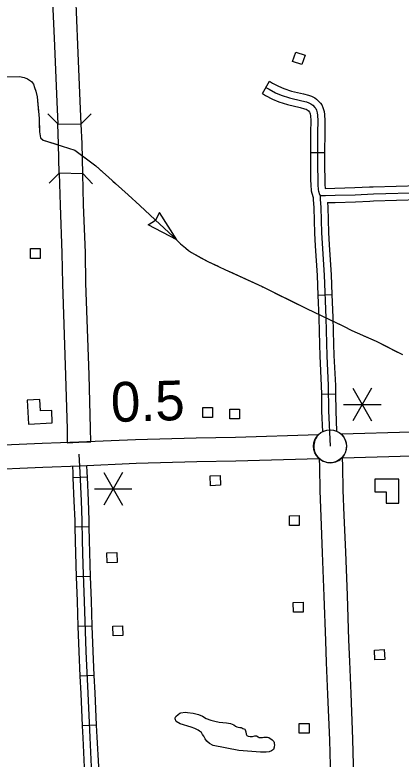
# Model space of a CAD drawing. Extents: x 1084508 to 1142749, y 1057638 to 1093403.
# Drawn here: x 1129472 to 1130762, y 1061710 to 1064194 of the extents above; entities that cross this region are included whole.
import ezdxf

# ---------------------------------------------------------------- set-up
doc = ezdxf.new("R2010")
doc.units = 0
for name, color, linetype in [('Level 10', 7, 'Continuous'), ('Level 15', 7, 'Continuous'), ('Level 24', 7, 'Continuous'), ('Level 32', 7, 'Continuous'), ('Level 37', 7, 'Continuous'), ('Level 43', 7, 'Continuous'), ('Level 45', 7, 'Continuous'), ('Level 47', 7, 'Continuous'), ('Level 48', 7, 'Continuous'), ('Level 56', 7, 'Continuous'), ('Level 58', 7, 'Continuous')]:
    doc.layers.add(name, color=color, linetype=linetype)

msp = doc.modelspace()

# ---------------------------------------------------------------- linework, layer by layer
at = {"layer": 'Level 10'}
for p, q in [((1129615.6, 1063830.8), (1129694.1, 1063830.1)), ((1129699.4, 1063664.2), (1129620.8, 1063665.6)), ((1130487.9, 1062714.5), (1130487.9, 1062714.1)), ((1130566.3, 1062716.4), (1130566.3, 1062717.8))]:
    msp.add_line(p, q, dxfattribs=at)
for points in [[(1129541.3, 1065809.4), (1129547.4, 1065603.3), (1129558.3, 1065273.6), (1129565.4, 1065096.3), (1129573.1, 1064893.5), (1129579.9, 1064716.2), (1129586, 1064515.7), (1129593.7, 1064339), (1129604.4, 1064091), (1129612.4, 1063903.2), (1129615.6, 1063830.8)], [(1129694.1, 1063830.1), (1129690.8, 1063906.6), (1129682.8, 1064094.4), (1129672.1, 1064342.4), (1129664.4, 1064518.6), (1129658.3, 1064718.9), (1129651.5, 1064896.5), (1129643.8, 1065099.4), (1129636.7, 1065276.4), (1129625.8, 1065605.7), (1129619.7, 1065812.9)], [(1129620.8, 1063665.6), (1129618.5, 1063762.8), (1129615.6, 1063830.8)], [(1129699.4, 1063664.2), (1129697, 1063765.5), (1129694.1, 1063830.1)], [(1129620.8, 1063665.6), (1129623.3, 1063559.4), (1129629.5, 1063398.5), (1129631.4, 1063296.8), (1129641.7, 1062991), (1129646.8, 1062812), (1129647.5, 1062766.3)], [(1129726, 1062769.5), (1129725.2, 1062813.8), (1129720.1, 1062993.4), (1129709.8, 1063298.9), (1129707.9, 1063400.7), (1129701.8, 1063561.8), (1129699.4, 1063664.2)], [(1129647.5, 1062766.3), (1129686, 1062767.7), (1129726, 1062769.5)], [(1130487.9, 1062714.1), (1130489, 1062686.1), (1130490.4, 1062605.6), (1130493.8, 1062520), (1130498.8, 1062398.7), (1130504.2, 1062253.7), (1130509.2, 1062105.6), (1130512, 1062033.2), (1130516.5, 1061926.5), (1130522.7, 1061774), (1130526.3, 1061646.4), (1130530.6, 1061530), (1130533.6, 1061423.2), (1130540.3, 1061263), (1130545.1, 1061110.4), (1130550.7, 1060953), (1130554.7, 1060827.9), (1130559.1, 1060726.6), (1130561.6, 1060663.7)], [(1130640, 1060666.7), (1130637.5, 1060729.8), (1130633.1, 1060830.8), (1130629.1, 1060955.6), (1130623.6, 1061113), (1130618.7, 1061265.9), (1130612, 1061425.9), (1130609, 1061532.5), (1130604.7, 1061649), (1130601.2, 1061776.7), (1130594.9, 1061929.7), (1130590.4, 1062036.3), (1130587.6, 1062108.4), (1130582.6, 1062256.5), (1130577.2, 1062401.8), (1130572.2, 1062523.2), (1130568.8, 1062607.8), (1130567.5, 1062688.3), (1130566.3, 1062716.4)]]:
    msp.add_lwpolyline(points, dxfattribs=at)
msp.add_arc((1130525.4, 1062754.6), 54.9, 226.808, 317.9774, dxfattribs=at)
at = {"layer": 'Level 15'}
for points in [[(1131400.3, 1062816.2), (1131214.1, 1062812.8), (1130992.8, 1062806.6), (1130796, 1062801.5), (1130562.8, 1062794.8)], [(1130485.7, 1062792.5), (1130208.7, 1062784), (1130078.1, 1062781.8), (1129875, 1062776.2), (1129686, 1062767.7)], [(1129686, 1062767.7), (1129563.1, 1062763.2), (1129357.8, 1062754.5), (1129103.1, 1062743.8), (1128947.7, 1062736.9), (1128743.5, 1062727.3), (1128531.3, 1062718.5), (1128331, 1062709.7), (1128030.1, 1062697)], [(1130566.3, 1062716.4), (1130798.2, 1062723), (1130995, 1062728.2), (1131215.9, 1062734.4), (1131406.8, 1062737.9)], [(1129688.8, 1062689.3), (1129877.8, 1062697.8), (1130079.8, 1062703.3), (1130210.6, 1062705.6), (1130487.9, 1062714.1)], [(1130487.9, 1062714.1), (1130487.9, 1062714.5)], [(1130566.3, 1062717.8), (1130566.3, 1062716.4)], [(1128031.7, 1062618.5), (1128334.3, 1062631.3), (1128534.7, 1062640.1), (1128747, 1062648.9), (1128951.3, 1062658.5), (1129106.5, 1062665.4), (1129361.1, 1062676.1), (1129566.2, 1062684.8), (1129688.8, 1062689.3)]]:
    msp.add_lwpolyline(points, dxfattribs=at)
for centre, start, end in [((1130525.5, 1062754.6), 136.3185, 226.7847), ((1130525.4, 1062754.6), 318.007, 47.0611)]:
    msp.add_arc(centre, 55, start, end, dxfattribs=at)
at = {"layer": 'Level 24'}
msp.add_circle((1130524.9, 1062754.5), 54.9, dxfattribs=at)
at = {"layer": 'Level 32'}
for p, q in [((1129714.5, 1062651.4), (1129667.4, 1062649.3)), ((1129720.8, 1062485.1), (1129673.7, 1062484.4)), ((1129725.2, 1062319.9), (1129678.1, 1062318.3)), ((1129730.8, 1062154.3), (1129683.8, 1062152.7)), ((1129737.6, 1061989), (1129690.6, 1061986.7)), ((1129745.5, 1061823.4), (1129698.5, 1061821.2))]:
    msp.add_line(p, q, dxfattribs=at)
for points in [[(1129728.8, 1061684.1), (1129723.8, 1061782.7), (1129716.9, 1061930.2), (1129710.1, 1062070), (1129704.5, 1062237.9), (1129700.3, 1062358.8), (1129697.9, 1062439.5), (1129696.9, 1062507.2), (1129694.4, 1062572.7), (1129690.2, 1062666.7), (1129687.4, 1062728.5)], [(1129667.4, 1062649.3), (1129666.7, 1062665.7), (1129665.7, 1062688.5)], [(1129714.5, 1062651.4), (1129713.7, 1062667.8), (1129712.7, 1062690.4)], [(1129673.7, 1062484.4), (1129673.4, 1062506.6), (1129670.9, 1062571.7), (1129667.4, 1062649.3)], [(1129720.8, 1062485.1), (1129720.5, 1062507.8), (1129717.9, 1062573.6), (1129714.5, 1062651.4)], [(1129725.2, 1062319.9), (1129723.8, 1062359.5), (1129721.4, 1062440), (1129720.8, 1062485.1)], [(1129678.1, 1062318.3), (1129676.8, 1062358), (1129674.3, 1062439), (1129673.7, 1062484.4)], [(1129683.8, 1062152.7), (1129681, 1062237.1), (1129678.1, 1062318.3)], [(1129730.8, 1062154.3), (1129728, 1062238.7), (1129725.2, 1062319.9)], [(1129690.6, 1061986.7), (1129686.6, 1062069), (1129683.8, 1062152.7)], [(1129737.6, 1061989), (1129733.6, 1062071), (1129730.8, 1062154.3)], [(1129745.5, 1061823.4), (1129740.4, 1061931.3), (1129737.6, 1061989)], [(1129698.5, 1061821.2), (1129693.4, 1061929.1), (1129690.6, 1061986.7)], [(1129706.6, 1061655.6), (1129705.3, 1061682.9), (1129700.3, 1061781.5), (1129698.5, 1061821.2)], [(1129753.7, 1061658), (1129752.3, 1061685.2), (1129747.4, 1061783.8), (1129745.5, 1061823.4)]]:
    msp.add_lwpolyline(points, dxfattribs=at)
at = {"layer": 'Level 37'}
for points in [[(1129615.6, 1063830.8), (1129582.3, 1063864.1)], [(1129727.3, 1063864.1), (1129694, 1063830.8)], [(1129587.1, 1063632.8), (1129620.8, 1063665.6)], [(1129699.3, 1063664.6), (1129732.1, 1063630.9)]]:
    msp.add_lwpolyline(points, dxfattribs=at)
at = {"layer": 'Level 43'}
for p, q in [((1129955.6, 1063534.6), (1129942.2, 1063509.3)), ((1130012.8, 1063443.3), (1129955.6, 1063534.6)), ((1129917.6, 1063493.8), (1129941.9, 1063509)), ((1130012.8, 1063443.3), (1129917.6, 1063493.8))]:
    msp.add_line(p, q, dxfattribs=at)
for points in [[(1129419.7, 1063988.1), (1129487.6, 1063988.9), (1129503.5, 1063985.5), (1129514.8, 1063980.9), (1129528.5, 1063971.8), (1129534.2, 1063962.7), (1129537.6, 1063952.5), (1129542.1, 1063940), (1129546.7, 1063920.6), (1129553.5, 1063849), (1129554.6, 1063803.5), (1129558, 1063784.2), (1129567.1, 1063776.2), (1129672.9, 1063743.2), (1129743, 1063690.5), (1129808.4, 1063631.6), (1129850.2, 1063593.3), (1129889.1, 1063558.5), (1129940.9, 1063510.2), (1130000.4, 1063454.8), (1130025.7, 1063430.1), (1130042.2, 1063417.1), (1130052.3, 1063407.7), (1130061.7, 1063401.2), (1130116.5, 1063371.7), (1130173.6, 1063344.6), (1130298.5, 1063287.4), (1130445.7, 1063213.8), (1130570, 1063155.4), (1130597.1, 1063141.3), (1130678.4, 1063104.8), (1130766.4, 1063060.6)], [(1129512.5, 1063981.9), (1129514.8, 1063980.9), (1129528.5, 1063971.8), (1129534.2, 1063962.7), (1129537.6, 1063952.5), (1129542.1, 1063940), (1129546.7, 1063920.6), (1129551.5, 1063870.2)], [(1129554, 1063828.8), (1129554.6, 1063803.5), (1129558, 1063784.2), (1129567.1, 1063776.2), (1129618.6, 1063760.1)], [(1129697.9, 1063724.4), (1129743, 1063690.5), (1129768.6, 1063667.5)], [(1129799.4, 1063639.7), (1129808.4, 1063631.6), (1129850.2, 1063593.3), (1129889.1, 1063558.5), (1129891.5, 1063556.3)], [(1129921.8, 1063528), (1129940.9, 1063510.2), (1130000.4, 1063454.8), (1130012.5, 1063443)], [(1130043.6, 1063415.8), (1130052.3, 1063407.7), (1130061.7, 1063401.2), (1130095.9, 1063382.8)], [(1130095.9, 1063382.8), (1130116.5, 1063371.7), (1130151.5, 1063355.1)], [(1130189.1, 1063337.5), (1130298.5, 1063287.4), (1130302, 1063285.7)], [(1130339.1, 1063267.1), (1130445.7, 1063213.8), (1130450.3, 1063211.6)], [(1130534.8, 1063172), (1130570, 1063155.4), (1130597.1, 1063141.3), (1130599.8, 1063140.1)], [(1130637.6, 1063123.1), (1130678.4, 1063104.8), (1130749.5, 1063069.1)]]:
    msp.add_lwpolyline(points, dxfattribs=at)
at = {"layer": 'Level 45'}
for p, q in [((1130298.7, 1063932.2), (1130322.9, 1063972.6)), ((1130459.6, 1063734.6), (1130506.7, 1063734.5)), ((1130484.1, 1063258.9), (1130531.1, 1063261)), ((1130495.8, 1062928.4), (1130542.9, 1062929.1))]:
    msp.add_line(p, q, dxfattribs=at)
for points in [[(1130310.8, 1063952.4), (1130321.2, 1063946.2), (1130342.8, 1063934.7), (1130362.1, 1063926.3), (1130389.4, 1063917.6), (1130430.6, 1063907.9), (1130446.2, 1063903.6), (1130453.9, 1063900.9), (1130461, 1063897.4), (1130467.4, 1063892.5), (1130474.3, 1063885), (1130476.8, 1063881.7), (1130479, 1063876.7), (1130480.9, 1063871.6), (1130482.1, 1063867.4), (1130482.9, 1063860), (1130483.9, 1063840.6), (1130483.3, 1063802.2), (1130483.1, 1063682.4), (1130483.6, 1063650.6), (1130484, 1063622.1), (1130484.7, 1063616.9), (1130485.4, 1063610.8), (1130486.6, 1063605.6), (1130489.8, 1063595), (1130491.5, 1063591)], [(1130322.9, 1063972.6), (1130332.8, 1063966.7), (1130353.1, 1063955.9), (1130370.4, 1063948.4), (1130395.6, 1063940.3), (1130436.4, 1063930.8), (1130453.2, 1063926.1), (1130463.1, 1063922.7), (1130473.5, 1063917.4), (1130479.2, 1063913.1)], [(1130298.7, 1063932.2), (1130309.6, 1063925.7), (1130332.6, 1063913.5), (1130353.8, 1063904.3), (1130383.1, 1063894.9), (1130424.7, 1063885.1), (1130439.2, 1063881.1), (1130444.8, 1063879.2), (1130448.5, 1063877.3), (1130450.6, 1063875.7)], [(1130479.2, 1063913.1), (1130483.3, 1063910), (1130492.4, 1063900.1), (1130497.3, 1063893.8), (1130500.9, 1063885.4), (1130503.3, 1063878.8), (1130505.2, 1063871.9), (1130506.4, 1063861.9), (1130507.5, 1063841.1), (1130506.9, 1063802), (1130506.7, 1063734.5)], [(1130450.6, 1063875.7), (1130451.5, 1063875), (1130456.3, 1063869.8), (1130456.4, 1063869.7), (1130457.2, 1063867.9), (1130458.5, 1063864.4), (1130458.9, 1063862.9), (1130459.4, 1063858), (1130460.4, 1063840.2), (1130459.8, 1063802.4), (1130459.6, 1063734.6)], [(1130459.6, 1063734.6), (1130459.5, 1063682.3), (1130460, 1063650.2), (1130460.5, 1063620.5), (1130461.3, 1063614.1), (1130462.2, 1063606.8), (1130463.8, 1063599.5), (1130468.2, 1063585.2)], [(1130506.7, 1063734.5), (1130506.6, 1063682.6), (1130507.1, 1063651), (1130507.5, 1063623.8), (1130508, 1063619.7), (1130508.6, 1063615.2)], [(1130491.5, 1063591), (1130509.8, 1063591.7), (1130541.3, 1063592.3), (1130608.5, 1063594.3), (1130669.5, 1063597), (1130832.9, 1063601.6), (1130973.8, 1063604.7), (1131104.9, 1063608.7), (1131154.6, 1063610.5), (1131174.5, 1063611.3), (1131192.3, 1063612.9), (1131232.7, 1063614.3), (1131281.3, 1063615.9), (1131444.3, 1063619.2), (1131517.2, 1063622.5), (1131576.3, 1063624.9), (1131719.6, 1063629.4), (1132001.1, 1063638.4), (1132281.3, 1063647), (1132408.2, 1063651.5), (1132542.8, 1063655.1), (1132583.9, 1063655.7)], [(1130508.6, 1063615.2), (1130540.7, 1063615.8), (1130607.6, 1063617.9), (1130656.1, 1063620)], [(1130656.1, 1063620), (1130668.7, 1063620.5), (1130822.1, 1063624.9)], [(1130468.2, 1063585.2), (1130468.6, 1063577.7), (1130470.4, 1063550.8), (1130472.6, 1063466), (1130475.2, 1063424)], [(1130491.5, 1063591), (1130492.1, 1063579.1), (1130493.9, 1063551.9), (1130496.2, 1063467), (1130504.7, 1063325.5), (1130511, 1063183.6), (1130513.8, 1063056.8), (1130518.9, 1062957), (1130520.1, 1062872.6), (1130524.9, 1062754.5)], [(1130658.1, 1063572.9), (1130670.3, 1063573.5), (1130823.4, 1063577.8)], [(1130516.4, 1063568.3), (1130541.9, 1063568.7), (1130609.4, 1063570.8), (1130658.1, 1063572.9)], [(1130516.4, 1063568.3), (1130517.4, 1063553), (1130519.7, 1063468.1), (1130522.2, 1063426.9)], [(1130475.2, 1063424), (1130481.2, 1063324.3), (1130484.1, 1063258.9)], [(1130522.2, 1063426.9), (1130528.2, 1063326.7), (1130531.1, 1063261)], [(1130484.1, 1063258.9), (1130487.4, 1063182.9), (1130489.4, 1063093.8)], [(1130531.1, 1063261), (1130534.5, 1063184.4), (1130536.5, 1063094.9)], [(1130489.4, 1063093.8), (1130490.3, 1063056), (1130495.4, 1062956.3), (1130495.8, 1062928.4)], [(1130536.5, 1063094.9), (1130537.3, 1063057.7), (1130542.5, 1062957.8), (1130542.9, 1062929.1)], [(1130495.8, 1062928.4), (1130496.5, 1062871.9), (1130499.3, 1062802.9)], [(1130542.9, 1062929.1), (1130543.6, 1062873.2), (1130546.4, 1062805.4)]]:
    msp.add_lwpolyline(points, dxfattribs=at)
at = {"layer": 'Level 47'}
msp.add_lwpolyline([(1130126.2, 1061840.8), (1130140.1, 1061836.5), (1130154.8, 1061833.9), (1130179.4, 1061831.3), (1130192.9, 1061829.6), (1130203.7, 1061824.8), (1130209.3, 1061820.5), (1130213.2, 1061817.9), (1130218.4, 1061817), (1130223.1, 1061816.2), (1130225.3, 1061816.2), (1130227.9, 1061816.2), (1130230.1, 1061814.4), (1130233.5, 1061812.7), (1130240, 1061810.1), (1130241.8, 1061807.5), (1130243.9, 1061801.9), (1130245.2, 1061793.7), (1130246.9, 1061789.3), (1130251.7, 1061787.2), (1130257.8, 1061786.3), (1130266, 1061786.3), (1130273.8, 1061788.5), (1130279.4, 1061788), (1130284.2, 1061785), (1130287.6, 1061782.4), (1130291.1, 1061782), (1130297.6, 1061782), (1130299.7, 1061782.4), (1130303.6, 1061783.3), (1130306.7, 1061783.7), (1130310.6, 1061783.7), (1130315.8, 1061783.7), (1130320.5, 1061782.8), (1130331.8, 1061774.2), (1130337, 1061769), (1130337.8, 1061765.5), (1130338.3, 1061761.6), (1130339.1, 1061759.5), (1130338.7, 1061750.4), (1130336.5, 1061742.6), (1130329.6, 1061737.4), (1130321, 1061734.8), (1130311.9, 1061733), (1130292.8, 1061733.9), (1130220.1, 1061739.1), (1130134.4, 1061756), (1130122.3, 1061762.9), (1130113.7, 1061770.3), (1130108, 1061778.5), (1130102.8, 1061786.7), (1130098.9, 1061792.4), (1130095, 1061798.9), (1130088.6, 1061803.6), (1130084.2, 1061806.6), (1130073.4, 1061812.7), (1130060.9, 1061816.6), (1130024.1, 1061827.9), (1130011.5, 1061836.1), (1130008.1, 1061844.3), (1130008.1, 1061848.2), (1130009.8, 1061852.5), (1130017.6, 1061859.5), (1130023.2, 1061864.2), (1130026.2, 1061865.1), (1130041, 1061866.8), (1130048.7, 1061866.4), (1130068.2, 1061863.8), (1130085.5, 1061859.5), (1130098.9, 1061853.4), (1130110.6, 1061845.6)], close=True, dxfattribs=at)
at = {"layer": 'Level 48'}
for p, q in [((1130663.6, 1062948.4), (1130600.8, 1062839.6)), ((1130600.8, 1062948.4), (1130663.6, 1062839.6)), ((1130569.4, 1062894), (1130695, 1062894)), ((1129832, 1062666.6), (1129769.2, 1062557.9)), ((1129769.2, 1062666.6), (1129832, 1062557.9)), ((1129737.9, 1062612.3), (1129863.4, 1062612.3))]:
    msp.add_line(p, q, dxfattribs=at)
at = {"layer": 'Level 56'}
for points in [[(1130399.7, 1064039), (1130410.3, 1064070), (1130441.3, 1064059.4), (1130430.7, 1064028.5)], [(1129524.1, 1063381.4), (1129524.1, 1063414.1), (1129556.9, 1063414.1), (1129556.9, 1063381.4)], [(1130099.8, 1062850.7), (1130099.8, 1062883.4), (1130132.6, 1062883.4), (1130132.6, 1062850.7)], [(1130190, 1062846.3), (1130190, 1062878.9), (1130222.7, 1062878.9), (1130222.7, 1062846.3)], [(1130126.1, 1062623), (1130124.9, 1062655.7), (1130157.6, 1062656.9), (1130158.8, 1062624.2)], [(1130389.5, 1062490), (1130388.9, 1062522.7), (1130421.7, 1062523.3), (1130422.2, 1062490.6)], [(1129781.1, 1062365.8), (1129779.9, 1062398.5), (1129812.7, 1062399.7), (1129813.9, 1062367)], [(1130402.6, 1062200.4), (1130401.8, 1062233.1), (1130434.5, 1062233.9), (1130435.3, 1062201.2)], [(1129800.5, 1062121.5), (1129799.2, 1062154.1), (1129831.9, 1062155.5), (1129833.3, 1062122.8)], [(1130674.8, 1062041.4), (1130673, 1062074), (1130705.7, 1062075.8), (1130707.5, 1062043.2)], [(1130421.7, 1061796.7), (1130421.7, 1061829.4), (1130454.5, 1061829.4), (1130454.5, 1061796.7)]]:
    msp.add_lwpolyline(points, close=True, dxfattribs=at)
at = {"layer": 'Level 58'}
for points in [[(1129517.5, 1062828.6), (1129597.2, 1062832.2), (1129595.3, 1062874.2), (1129557.6, 1062872.5), (1129555.9, 1062910.2), (1129513.9, 1062908.3)], [(1130754.6, 1062644.2), (1130674.8, 1062644.2), (1130674.8, 1062602.1), (1130712.6, 1062602.1), (1130712.6, 1062564.4), (1130754.6, 1062564.4)]]:
    msp.add_lwpolyline(points, close=True, dxfattribs=at)

# ---------------------------------------------------------------- texts
at = {"layer": 'Level 48'}
msp.add_text('0.5', height=132.58, rotation=1.6165, dxfattribs=at).set_placement((1129794.7, 1062835.4))

doc.saveas('drawing.dxf')
